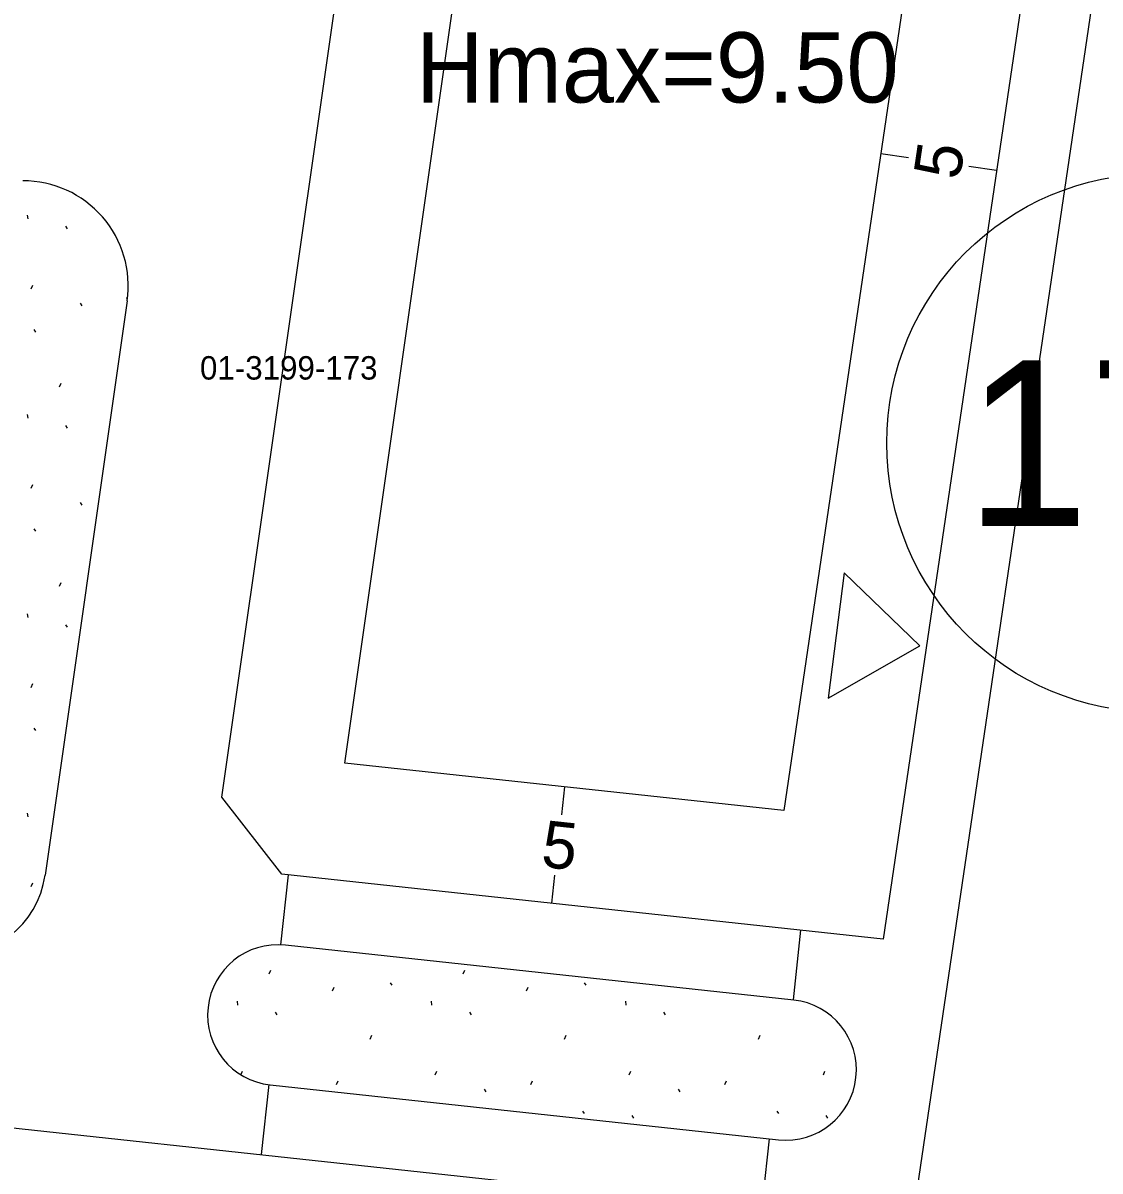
# Model space of a CAD drawing. Extents: x 419396 to 421519, y 4453567 to 4456767.
# Drawn here: x 420622.91 to 420668.93, y 4454619.21 to 4454668.24 of the extents above; entities that cross this region are included whole.
import ezdxf

# ---------------------------------------------------------------- set-up
doc = ezdxf.new("R2010")
doc.units = 0
for name, color, linetype in [('0_KADASTRO', 7, 'Continuous'), ('Level 16', 7, 'Continuous'), ('Level 20', 7, 'Continuous'), ('Level 28', 7, 'Continuous'), ('Level 29', 7, 'Continuous'), ('Level 30', 7, 'Continuous'), ('Level 41', 7, 'Continuous'), ('Level 58', 7, 'Continuous'), ('Level 62', 7, 'Continuous')]:
    doc.layers.add(name, color=color, linetype=linetype)

msp = doc.modelspace()

# ---------------------------------------------------------------- linework, layer by layer
at = {"layer": 'Level 16'}
for p, q in [((420657.988, 4454644.762), (420657.318, 4454639.403)), ((420661.225, 4454641.636), (420657.988, 4454644.762)), ((420657.318, 4454639.403), (420661.225, 4454641.636))]:
    msp.add_line(p, q, dxfattribs=at)
at = {"layer": 'Level 20'}
for p, q in [((420636.665, 4454636.633), (420647.167, 4454710.151)), ((420663.706, 4454690.732), (420655.42, 4454634.608)), ((420659.563, 4454662.67), (420660.75, 4454662.495)), ((420664.509, 4454661.94), (420663.322, 4454662.115)), ((420655.42, 4454634.608), (420636.665, 4454636.633)), ((420646.042, 4454635.621), (420645.914, 4454634.428)), ((420645.506, 4454630.65), (420645.635, 4454631.843))]:
    msp.add_line(p, q, dxfattribs=at)
at = {"layer": 'Level 28'}
for p, q in [((420668.64, 4454689.923), (420659.663, 4454629.121)), ((420627.364, 4454656.383), (420623.858, 4454631.843)), ((420633.929, 4454628.875), (420634.251, 4454631.864)), ((420659.663, 4454629.121), (420633.965, 4454631.895)), ((420655.824, 4454626.518), (420656.146, 4454629.5)), ((420655.839, 4454626.516), (420634.122, 4454628.861)), ((420555.787, 4454628.266), (420657.909, 4454617.24)), ((420633.414, 4454622.903), (420633.092, 4454619.92)), ((420633.478, 4454622.895), (420655.195, 4454620.551)), ((420654.789, 4454620.595), (420654.467, 4454617.612))]:
    msp.add_line(p, q, dxfattribs=at)
for centre, radius, start, end in [((420622.922, 4454657.017), 4.487, 351.8699, 90.1329), ((420619.898, 4454632.408), 4, 263.8377, 351.8699), ((420633.8, 4454625.878), 3, 83.8377, 263.8377), ((420655.517, 4454623.533), 3, 263.8377, 83.8377)]:
    msp.add_arc(centre, radius, start, end, dxfattribs=at)
at = {"layer": 'Level 29'}
for p, q in [((420631.407, 4454635.187), (420642.378, 4454711.983)), ((420633.965, 4454631.895), (420631.407, 4454635.187))]:
    msp.add_line(p, q, dxfattribs=at)
at = {"layer": 'Level 41'}
for p, q in [((420623.096, 4454660.032), (420623.114, 4454659.872)), ((420624.726, 4454659.562), (420624.796, 4454659.455)), ((420623.261, 4454656.888), (420623.331, 4454657.048)), ((420627.344, 4454656.48), (420627.369, 4454656.538)), ((420625.356, 4454656.272), (420625.427, 4454656.166)), ((420623.37, 4454655.151), (420623.441, 4454655.044)), ((420624.467, 4454652.697), (420624.538, 4454652.856)), ((420623.096, 4454651.522), (420623.114, 4454651.362)), ((420624.726, 4454651.052), (420624.796, 4454650.945)), ((420623.261, 4454648.378), (420623.331, 4454648.538)), ((420625.356, 4454647.762), (420625.427, 4454647.656)), ((420623.37, 4454646.641), (420623.441, 4454646.534)), ((420624.467, 4454644.187), (420624.538, 4454644.346)), ((420623.096, 4454643.012), (420623.114, 4454642.852)), ((420624.726, 4454642.542), (420624.796, 4454642.435)), ((420623.261, 4454639.868), (420623.331, 4454640.028)), ((420623.37, 4454638.131), (420623.441, 4454638.024)), ((420623.096, 4454634.502), (420623.114, 4454634.342)), ((420623.261, 4454631.358), (420623.331, 4454631.518)), ((420633.432, 4454627.639), (420633.503, 4454627.798)), ((420641.725, 4454627.639), (420641.796, 4454627.798)), ((420636.131, 4454626.91), (420636.203, 4454627.07)), ((420638.596, 4454627.255), (420638.667, 4454627.148)), ((420644.424, 4454626.91), (420644.496, 4454627.07)), ((420646.889, 4454627.255), (420646.96, 4454627.148)), ((420632.061, 4454626.464), (420632.079, 4454626.304)), ((420640.354, 4454626.464), (420640.372, 4454626.304)), ((420648.647, 4454626.464), (420648.665, 4454626.304)), ((420633.691, 4454625.994), (420633.761, 4454625.887)), ((420641.984, 4454625.994), (420642.054, 4454625.887)), ((420650.277, 4454625.994), (420650.347, 4454625.887)), ((420637.747, 4454624.85), (420637.819, 4454625.01)), ((420646.04, 4454624.85), (420646.112, 4454625.01)), ((420654.333, 4454624.85), (420654.405, 4454625.01)), ((420632.238, 4454623.35), (420632.296, 4454623.48)), ((420636.309, 4454622.912), (420636.38, 4454623.072)), ((420640.519, 4454623.32), (420640.589, 4454623.48)), ((420644.602, 4454622.912), (420644.673, 4454623.072)), ((420648.812, 4454623.32), (420648.882, 4454623.48)), ((420652.895, 4454622.912), (420652.966, 4454623.072)), ((420657.105, 4454623.32), (420657.175, 4454623.48)), ((420642.614, 4454622.704), (420642.685, 4454622.598)), ((420650.907, 4454622.704), (420650.978, 4454622.598)), ((420646.822, 4454621.775), (420646.893, 4454621.668)), ((420648.921, 4454621.583), (420648.992, 4454621.476)), ((420655.115, 4454621.775), (420655.186, 4454621.668)), ((420657.214, 4454621.583), (420657.285, 4454621.476))]:
    msp.add_line(p, q, dxfattribs=at)
at = {"layer": 'Level 58'}
msp.add_circle((420671.313, 4454650.303), 11.5, dxfattribs=at)
at = {"layer": 'Level 62'}
msp.add_line((420645.738, 4454514.26), (420671.439, 4454688.341), dxfattribs=at)

# ---------------------------------------------------------------- texts
at = {"layer": '0_KADASTRO'}
msp.add_text('01-3199-173', height=1, dxfattribs=at).set_placement((420630.474, 4454653.014))
at = {"layer": 'Level 20'}
for rotation, p in [(81.6016, (420662.928, 4454661.499)), (353.8377, (420645.004, 4454632.213))]:
    msp.add_text('5', height=2, rotation=rotation, dxfattribs=at).set_placement(p)
at = {"layer": 'Level 30'}
msp.add_text('Hmax=9.50', height=3, dxfattribs=at).set_placement((420639.697, 4454664.846))
at = {"layer": 'Level 58'}
msp.add_text('17', height=7.0711, dxfattribs=at).set_placement((420663.181, 4454646.767))

doc.saveas('drawing.dxf')
